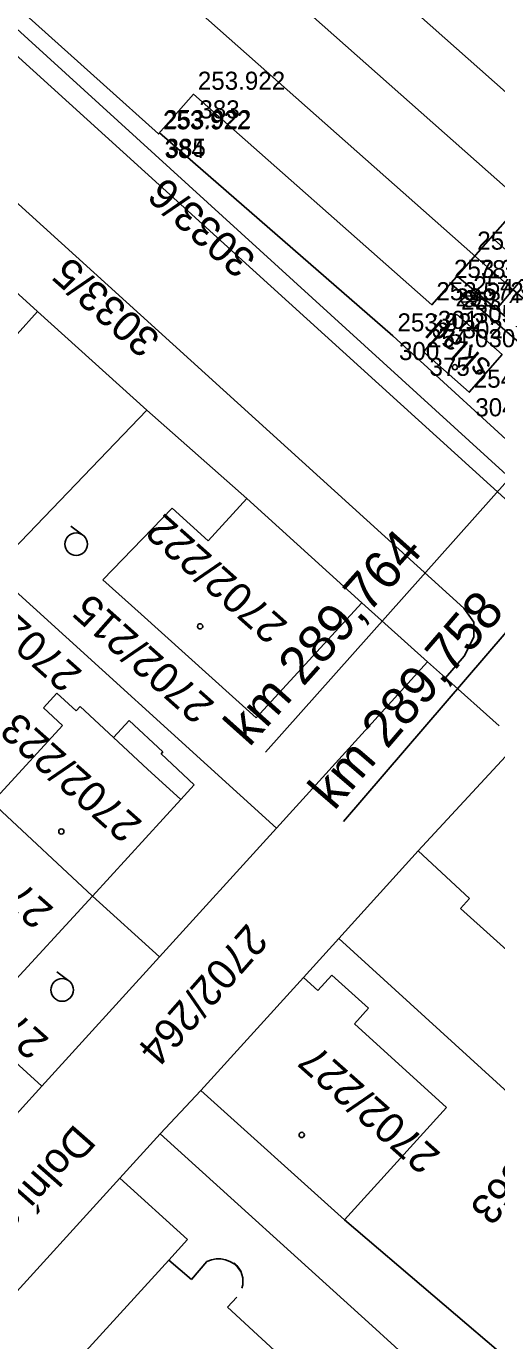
# Model space of a CAD drawing. Extents: x -496688 to -495455, y -1089309 to -1088026.
# Drawn here: x -496161.2 to -496129.9, y -1088610.7 to -1088523.5 of the extents above; entities that cross this region are included whole.
import ezdxf

# ---------------------------------------------------------------- set-up
doc = ezdxf.new("R2010")
doc.units = 0
for name, color, linetype in [('Vrstva 1', 7, 'Continuous'), ('Vrstva 16', 7, 'Continuous'), ('Vrstva 17', 7, 'Continuous'), ('Vrstva 23', 7, 'Continuous'), ('Vrstva 36', 7, 'Continuous'), ('Vrstva 4', 7, 'Continuous'), ('Vrstva 52', 7, 'Continuous'), ('Vrstva 53', 7, 'Continuous'), ('Vrstva 55', 7, 'Continuous'), ('Vrstva 57', 7, 'Continuous'), ('Vrstva 58', 7, 'Continuous'), ('Vrstva 59', 7, 'Continuous'), ('Vrstva 6', 7, 'Continuous'), ('Vrstva 60', 7, 'Continuous'), ('Vrstva 61', 7, 'Continuous')]:
    doc.layers.add(name, color=color, linetype=linetype)

msp = doc.modelspace()

# ---------------------------------------------------------------- linework, layer by layer
at = {"layer": 'Vrstva 1'}
for points in [[(-496128.341, -1088534.994), (-496173.425, -1088495.115)], [(-496125.191, -1088531.455), (-496163.844, -1088497.265)], [(-496131.495, -1088538.579), (-496169.855, -1088504.648)], [(-496084.463, -1088574.911), (-496099.443, -1088563.786), (-496104.369, -1088560.115), (-496107.079, -1088558.115), (-496114.808, -1088552.356), (-496123.542, -1088545.463), (-496128.839, -1088540.929), (-496131.495, -1088538.579)]]:
    msp.add_lwpolyline(points, dxfattribs=at)
at = {"layer": 'Vrstva 16'}
msp.add_lwpolyline([(-496133.039, -1088540.451), (-496120.933, -1088550.88), (-496120.366, -1088550.274), (-496129.927, -1088542.223), (-496132.529, -1088540.032)], dxfattribs=at)
at = {"layer": 'Vrstva 17'}
msp.add_lwpolyline([(-496008.397, -1088665.951), (-496014.409, -1088657.761), (-496023.067, -1088646.276), (-496027.294, -1088642.439), (-496042.866, -1088628.504), (-496063.314, -1088610.129), (-496090.785, -1088585.443), (-496123.862, -1088555.707), (-496127.206, -1088552.748), (-496136.794, -1088544.006), (-496152.301, -1088530.524)], dxfattribs=at)
at = {"layer": 'Vrstva 23'}
for p, q in [((-496156.07, -1088560.18), (-496151.45, -1088555.44)), ((-496151.45, -1088555.44), (-496149.07, -1088557.6)), ((-496149.07, -1088557.6), (-496146.51, -1088554.79)), ((-496146.51, -1088554.79), (-496138.87, -1088561.71)), ((-496153.52, -1088562.47), (-496156.07, -1088560.18)), ((-496145.88, -1088569.35), (-496153.52, -1088562.47)), ((-496138.87, -1088561.71), (-496145.88, -1088569.35)), ((-496160.01, -1088568.67), (-496159.11, -1088567.7)), ((-496159.11, -1088567.7), (-496157.84, -1088568.87)), ((-496157.84, -1088568.87), (-496157.58, -1088568.58)), ((-496157.58, -1088568.58), (-496155.35, -1088570.64)), ((-496158.74, -1088569.84), (-496160.01, -1088568.67)), ((-496155.35, -1088570.64), (-496154.31, -1088569.52)), ((-496154.31, -1088569.52), (-496152.07, -1088571.59)), ((-496163.44, -1088574.95), (-496158.74, -1088569.84)), ((-496135.11, -1088578.17), (-496128.48, -1088571)), ((-496152.07, -1088571.59), (-496152.2, -1088571.73)), ((-496152.2, -1088571.73), (-496149.99, -1088573.79)), ((-496150.88, -1088574.76), (-496153.09, -1088572.74)), ((-496149.99, -1088573.79), (-496150.88, -1088574.76)), ((-496150.88, -1088574.76), (-496156.76, -1088581.17)), ((-496163.44, -1088574.95), (-496156.76, -1088581.17)), ((-496135.11, -1088578.17), (-496131.7, -1088581.33)), ((-496156.76, -1088581.17), (-496162.57, -1088587.5)), ((-496131.7, -1088581.33), (-496132.31, -1088581.99)), ((-496132.31, -1088581.99), (-496127.22, -1088586.57)), ((-496149.56, -1088594.07), (-496142.74, -1088586.58)), ((-496142.74, -1088586.58), (-496141.78, -1088587.44)), ((-496141.78, -1088587.44), (-496140.85, -1088586.41)), ((-496140.85, -1088586.41), (-496138.41, -1088588.61)), ((-496138.41, -1088588.61), (-496139.35, -1088589.65)), ((-496139.35, -1088589.65), (-496133.23, -1088595.19)), ((-496133.23, -1088595.19), (-496140.02, -1088602.65)), ((-496151.69, -1088605.33), (-496158.56, -1088612.84)), ((-496151.69, -1088605.33), (-496150.18, -1088606.6)), ((-496150.18, -1088606.6), (-496149.16, -1088605.41)), ((-496147.17, -1088607.78), (-496147.78, -1088608.44))]:
    msp.add_line(p, q, dxfattribs=at)
for points in [[(-496122.209, -1088528.323), (-496134.209, -1088541.938), (-496150.053, -1088527.973), (-496152.367, -1088530.599), (-496181.619, -1088504.378), (-496167.429, -1088488.299), (-496122.209, -1088528.323)], [(-496129.534, -1088545.247), (-496131.727, -1088547.738), (-496134.766, -1088545.053), (-496132.573, -1088542.562)], [(-496129.534, -1088545.247), (-496132.573, -1088542.562)]]:
    msp.add_lwpolyline(points, dxfattribs=at)
for centre, radius, start, end in [((-496148.393, -1088606.987), 1.754, 32.3, 115.94378), ((-496148.311, -1088606.724), 1.555, 342.90608, 51.38729)]:
    msp.add_arc(centre, radius, start, end, dxfattribs=at)
at = {"layer": 'Vrstva 36'}
for p, q in [((-496132.225, -1088541.39), (-496131.314, -1088541.322)), ((-496132.205, -1088541.764), (-496131.281, -1088541.695))]:
    msp.add_line(p, q, dxfattribs=at)
msp.add_circle((-496131.756, -1088541.551), 0.5, dxfattribs=at)
at = {"layer": 'Vrstva 4'}
msp.add_lwpolyline([(-496130.254, -1088537.45), (-496127.744, -1088539.662), (-496129.927, -1088542.223), (-496132.529, -1088540.032)], dxfattribs=at)
at = {"layer": 'Vrstva 52'}
for p, q in [((-496153.09, -1088572.74), (-496155.35, -1088570.64)), ((-496149.56, -1088594.07), (-496140.02, -1088602.65)), ((-496147.78, -1088608.44), (-496142.4, -1088613.38))]:
    msp.add_line(p, q, dxfattribs=at)
at = {"layer": 'Vrstva 53'}
msp.add_lwpolyline([(-496006.16, -1088672.1), (-496009.66, -1088673.61), (-496019.34, -1088652.65), (-496125.77, -1088556.38), (-496187.85, -1088499.89), (-496224.3, -1088466.84), (-496274.7, -1088421.37), (-496308.3, -1088391.23), (-496341.24, -1088361.35), (-496344.49, -1088357.55), (-496352.49, -1088347.86), (-496352.14, -1088346.56), (-496371.02, -1088328.7), (-496406.7, -1088297.06), (-496406.34, -1088296.61), (-496407.86, -1088294.92), (-496408.29, -1088292.38), (-496407.56, -1088290.4), (-496405.24, -1088287.91)], dxfattribs=at)
at = {"layer": 'Vrstva 55'}
for p, q in [((-496235.31, -1088458.83), (-496126.78, -1088557.15)), ((-496132.08, -1088562.07), (-496238.15, -1088465.99)), ((-496171.59, -1088532.28), (-496160.4, -1088542.38)), ((-496160.4, -1088542.38), (-496172.93, -1088556.26)), ((-496160.4, -1088542.38), (-496153.14, -1088548.94)), ((-496153.14, -1088548.94), (-496163.37, -1088559.57)), ((-496153.14, -1088548.94), (-496146.51, -1088554.79)), ((-496163.37, -1088559.57), (-496144.53, -1088576.66)), ((-496138.87, -1088561.71), (-496134.49, -1088565.63)), ((-496131.43, -1088562.99), (-496132.08, -1088562.07)), ((-496131.42, -1088564), (-496131.43, -1088562.99)), ((-496132.07, -1088565.26), (-496131.42, -1088564)), ((-496134.49, -1088565.63), (-496144.53, -1088576.66)), ((-496134.49, -1088565.63), (-496133.31, -1088566.68)), ((-496133.31, -1088566.68), (-496132.07, -1088565.26)), ((-496133.31, -1088566.68), (-496129.73, -1088569.87)), ((-496144.53, -1088576.66), (-496152.31, -1088585.2)), ((-496140.38, -1088583.99), (-496135.11, -1088578.17)), ((-496160.12, -1088593.77), (-496173.78, -1088581.38)), ((-496156.76, -1088581.17), (-496152.31, -1088585.2)), ((-496142.74, -1088586.58), (-496140.38, -1088583.99)), ((-496140.38, -1088583.99), (-496126.99, -1088596.2)), ((-496152.31, -1088585.2), (-496160.12, -1088593.77)), ((-496173.59, -1088608.53), (-496160.12, -1088593.77)), ((-496152.25, -1088596.94), (-496149.56, -1088594.07)), ((-496154.93, -1088599.88), (-496152.25, -1088596.94)), ((-496152.25, -1088596.94), (-496138.41, -1088609.46)), ((-496165.68, -1088611.67), (-496154.93, -1088599.88)), ((-496154.93, -1088599.88), (-496150.43, -1088603.95)), ((-496140.02, -1088602.65), (-496126.02, -1088614.55)), ((-496150.43, -1088603.95), (-496151.69, -1088605.33)), ((-496138.41, -1088609.46), (-496129.1, -1088617.94))]:
    msp.add_line(p, q, dxfattribs=at)
at = {"layer": 'Vrstva 58'}
for p, q in [((-496157.389, -1088557.213), (-496158.195, -1088556.622)), ((-496158.318, -1088586.791), (-496159.124, -1088586.2))]:
    msp.add_line(p, q, dxfattribs=at)
for centre in [(-496157.832, -1088557.818), (-496158.761, -1088587.396)]:
    msp.add_circle(centre, 0.75, dxfattribs=at)
at = {"layer": 'Vrstva 59'}
for centre in [(-496132.68, -1088546.08), (-496149.603, -1088563.273), (-496158.821, -1088576.884), (-496142.855, -1088597.016)]:
    msp.add_circle(centre, 0.175, dxfattribs=at)
at = {"layer": 'Vrstva 6'}
for p, q in [((-496145.262, -1088571.619), (-496096.946, -1088517.446)), ((-496140.088, -1088576.218), (-496089.693, -1088517.606))]:
    msp.add_line(p, q, dxfattribs=at)
at = {"layer": 'Vrstva 60'}
for p, q in [((-496150.053, -1088527.973), (-496150.053, -1088527.973)), ((-496150.053, -1088527.973), (-496150.053, -1088527.973)), ((-496152.367, -1088530.599), (-496152.367, -1088530.599)), ((-496152.367, -1088530.599), (-496152.367, -1088530.599)), ((-496152.301, -1088530.524), (-496152.301, -1088530.524)), ((-496152.301, -1088530.524), (-496152.301, -1088530.524)), ((-496130.254, -1088537.45), (-496130.254, -1088537.45)), ((-496130.254, -1088537.45), (-496130.254, -1088537.45)), ((-496131.495, -1088538.579), (-496131.495, -1088538.579)), ((-496131.495, -1088538.579), (-496131.495, -1088538.579)), ((-496133.039, -1088540.451), (-496133.039, -1088540.451)), ((-496133.039, -1088540.451), (-496133.039, -1088540.451)), ((-496131.756, -1088541.551), (-496131.756, -1088541.551)), ((-496131.756, -1088541.551), (-496131.756, -1088541.551)), ((-496134.209, -1088541.938), (-496134.209, -1088541.938)), ((-496134.209, -1088541.938), (-496134.209, -1088541.938)), ((-496129.927, -1088542.223), (-496129.927, -1088542.223)), ((-496129.927, -1088542.223), (-496129.927, -1088542.223)), ((-496132.573, -1088542.562), (-496132.573, -1088542.562)), ((-496132.573, -1088542.562), (-496132.573, -1088542.562)), ((-496136.794, -1088544.006), (-496136.794, -1088544.006)), ((-496136.794, -1088544.006), (-496136.794, -1088544.006)), ((-496134.766, -1088545.053), (-496134.766, -1088545.053)), ((-496134.766, -1088545.053), (-496134.766, -1088545.053)), ((-496131.727, -1088547.738), (-496131.727, -1088547.738)), ((-496131.727, -1088547.738), (-496131.727, -1088547.738))]:
    msp.add_line(p, q, dxfattribs=at)

# ---------------------------------------------------------------- texts
at = {"layer": 'Vrstva 23'}
msp.add_text('sklad.', height=1.5, rotation=138.53894, dxfattribs=at).set_placement((-496130.198, -1088545.899))
at = {"layer": 'Vrstva 57'}
for s, rotation, p in [('3033/6', 138.46319, (-496145.781, -1088538.799)), ('3033/5', 138.46319, (-496152.139, -1088544.08)), ('2702/222', 138.46319, (-496143.692, -1088563.092)), ('2702/216', 138.46319, (-496157.347, -1088566.297)), ('2702/215', 138.46319, (-496148.554, -1088568.39)), ('2702/223', 138.46319, (-496153.363, -1088576.276)), ('2702/224', 138.46319, (-496159.244, -1088582.006)), ('2702/264', 228.59923, (-496146.459, -1088582.901)), ('2702/170', 138.46319, (-496159.554, -1088590.677)), ('2702/227', 138.46319, (-496133.551, -1088598.265)), ('2702/363', 228.59923, (-496124.389, -1088593.451)), ('Dolní schody', 228.59923, (-496157.913, -1088596.218))]:
    msp.add_text(s, height=2, rotation=rotation, dxfattribs=at).set_placement(p)
at = {"layer": 'Vrstva 6'}
for s, rotation, p in [('km 289,764', 48.27038, (-496146.341, -1088571.335)), ('km 289,758', 49.31052, (-496140.697, -1088575.559))]:
    msp.add_text(s, height=2.5, rotation=rotation, dxfattribs=at).set_placement(p)
at = {"layer": 'Vrstva 60'}
for s, p in [('383', (-496149.653, -1088529.573)), ('383', (-496149.653, -1088529.573)), ('384', (-496151.967, -1088532.199)), ('384', (-496151.967, -1088532.199)), ('385', (-496151.901, -1088532.124)), ('385', (-496151.901, -1088532.124)), ('78', (-496131.095, -1088540.179)), ('78', (-496131.095, -1088540.179)), ('299', (-496132.639, -1088542.051)), ('299', (-496132.639, -1088542.051)), ('301', (-496133.809, -1088543.538)), ('301', (-496133.809, -1088543.538)), ('305', (-496131.356, -1088543.151)), ('305', (-496131.356, -1088543.151)), ('302', (-496132.173, -1088544.162)), ('302', (-496132.173, -1088544.162)), ('300', (-496136.394, -1088545.606)), ('300', (-496136.394, -1088545.606)), ('375', (-496134.366, -1088546.653)), ('375', (-496134.366, -1088546.653)), ('304', (-496131.327, -1088549.338)), ('304', (-496131.327, -1088549.338))]:
    msp.add_text(s, height=1.2, dxfattribs=at).set_placement(p)
at = {"layer": 'Vrstva 61'}
for s, p in [('253.922', (-496149.753, -1088527.673)), ('253.922', (-496149.753, -1088527.673)), ('253.922', (-496152.067, -1088530.299)), ('253.922', (-496152.067, -1088530.299)), ('253.922', (-496152.001, -1088530.224)), ('253.922', (-496152.001, -1088530.224)), ('253.391', (-496131.195, -1088538.279)), ('253.391', (-496131.195, -1088538.279)), ('253.364', (-496132.739, -1088540.151)), ('253.364', (-496132.739, -1088540.151)), ('253.572', (-496133.909, -1088541.638)), ('253.572', (-496133.909, -1088541.638)), ('254.369', (-496131.456, -1088541.251)), ('254.369', (-496131.456, -1088541.251)), ('253.424', (-496132.273, -1088542.262)), ('253.424', (-496132.273, -1088542.262)), ('253.922', (-496136.494, -1088543.706)), ('253.922', (-496136.494, -1088543.706)), ('254.030', (-496134.466, -1088544.753)), ('254.030', (-496134.466, -1088544.753)), ('254.030', (-496131.427, -1088547.438)), ('254.030', (-496131.427, -1088547.438))]:
    msp.add_text(s, height=1.2, dxfattribs=at).set_placement(p)

doc.saveas('drawing.dxf')
